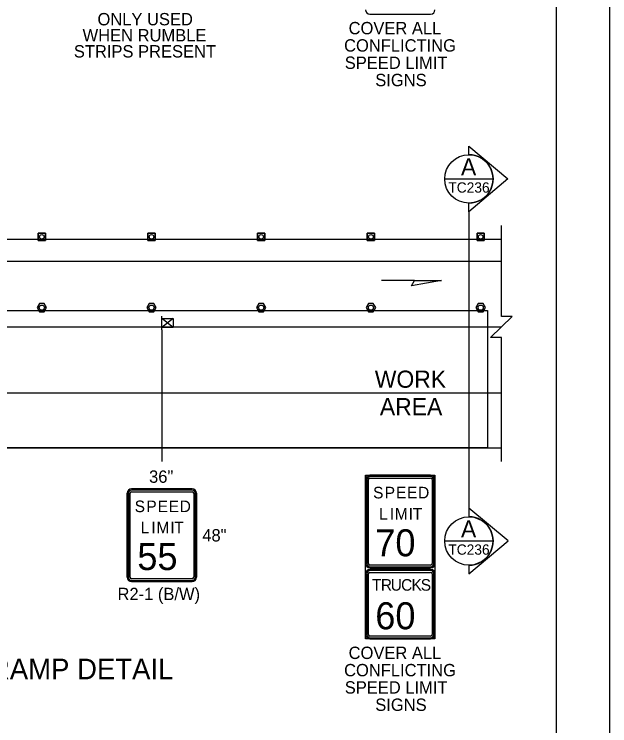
# Model space of a CAD drawing. Extents: x 99999 to 100116, y 99995 to 100013.
# Drawn here: x 100092.589 to 100096.062, y 100001.53 to 100005.677 of the extents above; entities that cross this region are included whole.
import ezdxf

# ---------------------------------------------------------------- set-up
doc = ezdxf.new("R2010")
doc.units = 0
for name, color, linetype in [('Default', 7, 'Continuous'), ('RD_MK_LineEdgeYellow', 7, 'Continuous'), ('RD_MK_LineLane', 7, 'Continuous'), ('SH_DE_DetailHeading2Text', 7, 'Continuous'), ('SH_GI_PlotLimits', 7, 'Continuous'), ('SH_GI_SheetBorder', 7, 'Continuous'), ('SH_TI_WZSectionCut', 7, 'Continuous'), ('TR_SN_ConstructionSigns', 7, 'Continuous'), ('TR_WZ_PortableSignMount5ftMinBlk-Wht', 7, 'Continuous'), ('TR_WZ_TallChanDevice', 7, 'Continuous'), ('TR_WZ_TrafficCone', 7, 'Continuous'), ('TR_WZ_WorkAreaLabel', 7, 'Continuous'), ('TR_WZ_WorkZoneDetails', 7, 'Continuous')]:
    doc.layers.add(name, color=color, linetype=linetype)

msp = doc.modelspace()

# ---------------------------------------------------------------- linework, layer by layer
at = {"layer": 'Default'}
for p, q in [((100094.6633, 100005.6769), (100095.0177, 100005.6769)), ((100095.0177, 100002.441), (100094.6633, 100002.441)), ((100094.638, 100002.4156), (100094.638, 100002.0613)), ((100095.043, 100002.0613), (100095.043, 100002.4156)), ((100094.6633, 100002.036), (100095.0177, 100002.036))]:
    msp.add_line(p, q, dxfattribs=at)
for centre, start, end in [((100094.6633, 100005.7022), 180, 270), ((100095.0177, 100005.7022), 270, 0), ((100094.6633, 100002.4156), 90, 180), ((100095.0177, 100002.4156), 0, 90), ((100094.6633, 100002.0613), 180, 270), ((100095.0177, 100002.0613), 270, 0)]:
    msp.add_arc(centre, 0.0253, start, end, dxfattribs=at)
at = {"layer": 'RD_MK_LineEdgeYellow'}
for p, q in [((100092.5055, 100004.238), (100095.43, 100004.238)), ((100088.195, 100003.47), (100095.43, 100003.47))]:
    msp.add_line(p, q, dxfattribs=at)
at = {"layer": 'RD_MK_LineLane'}
msp.add_lwpolyline([(100095.43, 100003.854), (100088.195, 100003.854)], dxfattribs=at)
at = {"layer": 'SH_GI_PlotLimits'}
msp.add_lwpolyline([(100079.0625, 99999.6875), (100096.0625, 99999.6875), (100096.0625, 100010.6875), (100079.0625, 100010.6875)], close=True, dxfattribs=at)
at = {"layer": 'SH_GI_SheetBorder'}
msp.add_line((100095.75, 100010.375), (100095.75, 100000), dxfattribs=at)
at = {"layer": 'SH_TI_WZSectionCut'}
for p, q in [((100095.2407, 100004.8583), (100095.2407, 100004.9082)), ((100095.2407, 100004.9082), (100095.4688, 100004.7171)), ((100095.4688, 100004.7171), (100095.2407, 100004.526)), ((100095.2407, 100004.526), (100095.2407, 100004.5759)), ((100095.2407, 100004.526), (100095.2407, 100002.798)), ((100095.2407, 100002.798), (100095.2407, 100002.748)), ((100095.4689, 100002.6068), (100095.2407, 100002.798)), ((100095.2407, 100002.4157), (100095.4689, 100002.6068)), ((100095.2407, 100002.4656), (100095.2407, 100002.4157))]:
    msp.add_line(p, q, dxfattribs=at)
for points in [[(100095.0995, 100004.7171), (100095.3819, 100004.7171)], [(100095.0995, 100002.6068), (100095.3819, 100002.6068)]]:
    msp.add_lwpolyline(points, dxfattribs=at)
for centre in [(100095.2407, 100004.7171), (100095.2407, 100002.6068)]:
    msp.add_circle(centre, 0.1412, dxfattribs=at)
for centre in [(100095.2407, 100004.7171), (100095.2407, 100002.6068)]:
    msp.add_arc(centre, 0.1412, 269.9978, 90.0022, dxfattribs=at)
at = {"layer": 'TR_SN_ConstructionSigns'}
for p, q in [((100094.6633, 100002.99), (100095.0177, 100002.99)), ((100095.0177, 100002.99), (100094.6633, 100002.99)), ((100095.0177, 100002.9829), (100094.6633, 100002.9829)), ((100094.638, 100002.4753), (100094.638, 100002.9646)), ((100094.638, 100002.9646), (100094.638, 100002.4753)), ((100094.6451, 100002.9646), (100094.6451, 100002.4753)), ((100094.6549, 100002.4753), (100094.6549, 100002.9646)), ((100094.6633, 100002.9731), (100095.0177, 100002.9731)), ((100095.0261, 100002.9646), (100095.0261, 100002.4753)), ((100095.036, 100002.4753), (100095.036, 100002.9646)), ((100095.043, 100002.9646), (100095.043, 100002.4753)), ((100095.043, 100002.4753), (100095.043, 100002.9646)), ((100093.2728, 100002.91), (100093.6272, 100002.91)), ((100093.6272, 100002.91), (100093.2728, 100002.91)), ((100093.6272, 100002.9029), (100093.2728, 100002.9029)), ((100093.2475, 100002.3953), (100093.2475, 100002.8846)), ((100093.2475, 100002.8846), (100093.2475, 100002.3953)), ((100093.2546, 100002.8846), (100093.2546, 100002.3953)), ((100093.2644, 100002.3953), (100093.2644, 100002.8846)), ((100093.2728, 100002.8931), (100093.6272, 100002.8931)), ((100093.6357, 100002.8846), (100093.6357, 100002.3953)), ((100093.6455, 100002.3953), (100093.6455, 100002.8846)), ((100093.6525, 100002.8846), (100093.6525, 100002.3953)), ((100093.6525, 100002.3953), (100093.6525, 100002.8846)), ((100095.0177, 100002.4668), (100094.6633, 100002.4668)), ((100094.6633, 100002.457), (100095.0177, 100002.457)), ((100095.0177, 100002.45), (100094.6633, 100002.45)), ((100094.6633, 100002.45), (100095.0177, 100002.45)), ((100094.6633, 100002.441), (100095.0177, 100002.441)), ((100095.0177, 100002.441), (100094.6633, 100002.441)), ((100094.638, 100002.0613), (100094.638, 100002.4156)), ((100094.638, 100002.4156), (100094.638, 100002.0613)), ((100094.6451, 100002.4156), (100094.6451, 100002.0613)), ((100094.6549, 100002.0613), (100094.6549, 100002.4156)), ((100095.0177, 100002.4339), (100094.6633, 100002.4339)), ((100094.6633, 100002.4241), (100095.0177, 100002.4241)), ((100095.0261, 100002.4156), (100095.0261, 100002.0613)), ((100095.036, 100002.0613), (100095.036, 100002.4156)), ((100095.043, 100002.4156), (100095.043, 100002.0613)), ((100095.043, 100002.0613), (100095.043, 100002.4156)), ((100093.6272, 100002.3868), (100093.2728, 100002.3868)), ((100093.2728, 100002.377), (100093.6272, 100002.377)), ((100093.6272, 100002.37), (100093.2728, 100002.37)), ((100093.2728, 100002.37), (100093.6272, 100002.37)), ((100095.0177, 100002.0528), (100094.6633, 100002.0528)), ((100094.6633, 100002.043), (100095.0177, 100002.043)), ((100095.0177, 100002.036), (100094.6633, 100002.036)), ((100094.6633, 100002.036), (100095.0177, 100002.036))]:
    msp.add_line(p, q, dxfattribs=at)
msp.add_lwpolyline([(100094.638, 100002.99), (100095.043, 100002.99), (100095.043, 100002.036), (100094.638, 100002.036)], close=True, dxfattribs=at)
for centre, radius, start, end in [((100094.6633, 100002.9646), 0.0253, 90, 180), ((100094.6633, 100002.9646), 0.0253, 90, 180), ((100094.6633, 100002.9646), 0.0183, 90, 180), ((100095.0177, 100002.9646), 0.0253, 0, 90), ((100095.0177, 100002.9646), 0.0253, 360, 90), ((100095.0177, 100002.9646), 0.0183, 0, 90), ((100094.6633, 100002.9646), 0.00844, 90, 180), ((100095.0177, 100002.9646), 0.00844, 360, 90), ((100093.2728, 100002.8846), 0.0253, 90, 180), ((100093.2728, 100002.8846), 0.0253, 90, 180), ((100093.2728, 100002.8846), 0.0183, 90, 180), ((100093.6272, 100002.8846), 0.0253, 360, 90), ((100093.6272, 100002.8846), 0.0253, 360, 90), ((100093.6272, 100002.8846), 0.0183, 0, 90), ((100093.2728, 100002.8846), 0.00844, 90, 180), ((100093.6272, 100002.8846), 0.00844, 360, 90), ((100094.6633, 100002.4753), 0.0253, 180, 270), ((100094.6633, 100002.4753), 0.0253, 180, 270), ((100094.6633, 100002.4156), 0.0253, 90, 180), ((100094.6633, 100002.4156), 0.0253, 90, 180), ((100094.6633, 100002.4753), 0.0183, 180, 270), ((100094.6633, 100002.4753), 0.00844, 180, 270), ((100095.0177, 100002.4753), 0.0253, 270, 0), ((100095.0177, 100002.4753), 0.0183, 270, 360), ((100095.0177, 100002.4753), 0.00844, 270, 0), ((100095.0177, 100002.4753), 0.0253, 270, 0), ((100095.0177, 100002.4156), 0.0253, 0, 90), ((100095.0177, 100002.4156), 0.0253, 360, 90), ((100094.6633, 100002.4156), 0.0183, 90, 180), ((100094.6633, 100002.4156), 0.00844, 90, 180), ((100095.0177, 100002.4156), 0.0183, 0, 90), ((100095.0177, 100002.4156), 0.00844, 360, 90), ((100093.2728, 100002.3953), 0.0253, 180, 270), ((100093.2728, 100002.3953), 0.0253, 180, 270), ((100093.2728, 100002.3953), 0.0183, 180, 270), ((100093.2728, 100002.3953), 0.00844, 180, 270), ((100093.6272, 100002.3953), 0.0253, 270, 360), ((100093.6272, 100002.3953), 0.0183, 270, 360), ((100093.6272, 100002.3953), 0.00844, 270, 0), ((100093.6272, 100002.3953), 0.0253, 270, 360), ((100094.6633, 100002.0613), 0.0253, 180, 270), ((100094.6633, 100002.0613), 0.0253, 180, 270), ((100095.0177, 100002.0613), 0.0253, 270, 0), ((100095.0177, 100002.0613), 0.0253, 270, 0), ((100095.0177, 100002.0613), 0.0183, 270, 360), ((100095.0177, 100002.0613), 0.00844, 270, 0)]:
    msp.add_arc(centre, radius, start, end, dxfattribs=at)
for major_axis, ratio, start_param, end_param in [((-0.0183, 0), 0.999596, 0, 1.570796), ((0.00844, 0), 0.99908, 3.141593, 4.712389)]:
    msp.add_ellipse((100094.6633, 100002.0613), major_axis=major_axis, ratio=ratio, start_param=start_param, end_param=end_param, dxfattribs=at)
at = {"layer": 'TR_WZ_PortableSignMount5ftMinBlk-Wht'}
for p, q in [((100093.45, 100003.838), (100093.45, 100003.918)), ((100093.5167, 100003.904), (100093.45, 100003.852)), ((100093.5167, 100003.852), (100093.45, 100003.904)), ((100093.4834, 100003.878), (100093.4834, 100003.878)), ((100093.4835, 100003.878), (100093.4835, 100003.878))]:
    msp.add_line(p, q, dxfattribs=at)
msp.add_lwpolyline([(100093.5167, 100003.904), (100093.5167, 100003.852), (100093.45, 100003.852), (100093.45, 100003.904)], close=True, dxfattribs=at)
at = {"layer": 'TR_WZ_TallChanDevice'}
for points in [[(100092.7633, 100003.9909), (100092.7355, 100003.9909), (100092.7217, 100003.9669), (100092.7355, 100003.9429), (100092.7633, 100003.9429), (100092.7771, 100003.9669)], [(100093.4033, 100003.9909), (100093.3755, 100003.9909), (100093.3617, 100003.9669), (100093.3755, 100003.9429), (100093.4033, 100003.9429), (100093.4171, 100003.9669)], [(100094.0433, 100003.9909), (100094.0155, 100003.9909), (100094.0017, 100003.9669), (100094.0155, 100003.9429), (100094.0433, 100003.9429), (100094.0571, 100003.9669)], [(100094.6833, 100003.9909), (100094.6555, 100003.9909), (100094.6417, 100003.9669), (100094.6555, 100003.9429), (100094.6833, 100003.9429), (100094.6971, 100003.9669)], [(100095.3233, 100003.9909), (100095.2955, 100003.9909), (100095.2817, 100003.9669), (100095.2955, 100003.9429), (100095.3233, 100003.9429), (100095.3371, 100003.9669)]]:
    msp.add_lwpolyline(points, close=True, dxfattribs=at)
for points in [[(100092.7633, 100003.9909), (100092.7355, 100003.9909), (100092.7217, 100003.9669), (100092.7355, 100003.9429), (100092.7633, 100003.9429), (100092.7771, 100003.9669), (100092.7633, 100003.9909)], [(100093.4033, 100003.9909), (100093.3755, 100003.9909), (100093.3617, 100003.9669), (100093.3755, 100003.9429), (100093.4033, 100003.9429), (100093.4171, 100003.9669), (100093.4033, 100003.9909)], [(100094.0433, 100003.9909), (100094.0155, 100003.9909), (100094.0017, 100003.9669), (100094.0155, 100003.9429), (100094.0433, 100003.9429), (100094.0571, 100003.9669), (100094.0433, 100003.9909)], [(100094.6833, 100003.9909), (100094.6555, 100003.9909), (100094.6417, 100003.9669), (100094.6555, 100003.9429), (100094.6833, 100003.9429), (100094.6971, 100003.9669), (100094.6833, 100003.9909)], [(100095.3233, 100003.9909), (100095.2955, 100003.9909), (100095.2817, 100003.9669), (100095.2955, 100003.9429), (100095.3233, 100003.9429), (100095.3371, 100003.9669), (100095.3233, 100003.9909)]]:
    msp.add_lwpolyline(points, dxfattribs=at)
for centre in [(100092.7494, 100003.9669), (100093.3894, 100003.9669), (100094.0294, 100003.9669), (100094.6694, 100003.9669), (100095.3094, 100003.9669)]:
    msp.add_circle(centre, 0.015, dxfattribs=at)
at = {"layer": 'TR_WZ_TrafficCone'}
for points in [[(100092.7281, 100004.358), (100092.7707, 100004.358), (100092.7707, 100004.4006), (100092.7281, 100004.4006), (100092.7281, 100004.358)], [(100092.7281, 100004.4006), (100092.7707, 100004.4006), (100092.7707, 100004.358), (100092.7281, 100004.358), (100092.7281, 100004.4006)], [(100093.3681, 100004.358), (100093.4107, 100004.358), (100093.4107, 100004.4006), (100093.3681, 100004.4006), (100093.3681, 100004.358)], [(100093.3681, 100004.4006), (100093.4107, 100004.4006), (100093.4107, 100004.358), (100093.3681, 100004.358), (100093.3681, 100004.4006)], [(100094.0081, 100004.358), (100094.0507, 100004.358), (100094.0507, 100004.4006), (100094.0081, 100004.4006), (100094.0081, 100004.358)], [(100094.0081, 100004.4006), (100094.0507, 100004.4006), (100094.0507, 100004.358), (100094.0081, 100004.358), (100094.0081, 100004.4006)], [(100094.6481, 100004.358), (100094.6907, 100004.358), (100094.6907, 100004.4006), (100094.6481, 100004.4006), (100094.6481, 100004.358)], [(100094.6481, 100004.4006), (100094.6907, 100004.4006), (100094.6907, 100004.358), (100094.6481, 100004.358), (100094.6481, 100004.4006)], [(100095.2881, 100004.358), (100095.3307, 100004.358), (100095.3307, 100004.4006), (100095.2881, 100004.4006), (100095.2881, 100004.358)], [(100095.2881, 100004.4006), (100095.3307, 100004.4006), (100095.3307, 100004.358), (100095.2881, 100004.358), (100095.2881, 100004.4006)]]:
    msp.add_lwpolyline(points, dxfattribs=at)
for centre in [(100092.7494, 100004.3793), (100093.3894, 100004.3793), (100094.0294, 100004.3793), (100094.6694, 100004.3793), (100095.3094, 100004.3793)]:
    msp.add_circle(centre, 0.0133, dxfattribs=at)
at = {"layer": 'TR_WZ_WorkZoneDetails'}
for p, q in [((100092.5055, 100004.366), (100095.43, 100004.366)), ((100094.9242, 100004.1249), (100094.7313, 100004.1249)), ((100093.45, 100003.838), (100093.45, 100003.07)), ((100088.195, 100003.15), (100095.43, 100003.15))]:
    msp.add_line(p, q, dxfattribs=at)
msp.add_lwpolyline([(100095.43, 100003.07), (100095.43, 100003.792), (100095.366, 100003.792), (100095.494, 100003.9159), (100095.43, 100003.9159), (100095.43, 100004.446)], dxfattribs=at)
for points in [[(100095.0815, 100004.1249), (100094.9064, 100004.0941), (100094.9242, 100004.1249)], [(100088.275, 100003.15), (100088.275, 100003.95), (100095.35, 100003.95), (100095.35, 100003.15)]]:
    msp.add_lwpolyline(points, close=True, dxfattribs=at)

# ---------------------------------------------------------------- texts
at = {"layer": 'Default'}
for s, height, p in [('S', 0.0675, (100094.6819, 100002.855)), ('P', 0.0675, (100094.7501, 100002.855)), ('E', 0.0675, (100094.8162, 100002.855)), ('E', 0.0675, (100094.8803, 100002.855)), ('D', 0.0675, (100094.9445, 100002.855)), ('S', 0.0675, (100093.2914, 100002.775)), ('P', 0.0675, (100093.3596, 100002.775)), ('E', 0.0675, (100093.4257, 100002.775)), ('E', 0.0675, (100093.4899, 100002.775)), ('D', 0.0675, (100093.554, 100002.775)), ('L', 0.0675, (100094.717, 100002.7312)), ('I', 0.0675, (100094.7791, 100002.7312)), ('M', 0.0675, (100094.8088, 100002.7312)), ('I', 0.0675, (100094.8898, 100002.7312)), ('T', 0.0675, (100094.9134, 100002.7312)), ('L', 0.0675, (100093.3265, 100002.6512)), ('I', 0.0675, (100093.3886, 100002.6512)), ('M', 0.0675, (100093.4183, 100002.6512)), ('I', 0.0675, (100093.4993, 100002.6512)), ('T', 0.0675, (100093.5229, 100002.6512)), ('70', 0.1575, (100094.6949, 100002.5175)), ('55', 0.1575, (100093.3068, 100002.4375)), ('T', 0.0675, (100094.6751, 100002.3172)), ('R', 0.0675, (100094.7271, 100002.3172)), ('U', 0.0675, (100094.7845, 100002.3172)), ('C', 0.0675, (100094.8452, 100002.3172)), ('K', 0.0675, (100094.906, 100002.3172)), ('S', 0.0675, (100094.96, 100002.3172)), ('60', 0.1575, (100094.6948, 100002.0922))]:
    msp.add_text(s, height=height, dxfattribs=at).set_placement(p)
at = {"layer": 'SH_DE_DetailHeading2Text'}
msp.add_text('CLOSED LEFT ON-RAMP DETAIL', height=0.12, rotation=360, dxfattribs=at).set_placement((100091.0116, 100001.8009))
at = {"layer": 'SH_TI_WZSectionCut'}
for s, height, rotation, p in [('A', 0.1, 0.01, (100095.1945, 100004.7377)), ('TC236', 0.06, 360, (100095.1209, 100004.6371)), ('A', 0.1, 0.01, (100095.1945, 100002.6275)), ('TC236', 0.06, 360, (100095.1209, 100002.5268))]:
    msp.add_text(s, height=height, rotation=rotation, dxfattribs=at).set_placement(p)
at = {"layer": 'TR_SN_ConstructionSigns'}
for s, p in [('ONLY USED', (100093.0744, 100005.6121)), ('WHEN RUMBLE', (100092.9875, 100005.5184)), ('STRIPS PRESENT', (100092.9365, 100005.4247))]:
    msp.add_text(s, height=0.072, rotation=360, dxfattribs=at).set_placement(p)
for s, p in [('COVER ALL', (100094.5392, 100005.5599)), ('CONFLICTING', (100094.5128, 100005.4591)), ('SPEED LIMIT', (100094.5168, 100005.3583)), ('SIGNS', (100094.6947, 100005.2575)), ('36"', (100093.3753, 100002.946)), ('COVER ALL', (100094.5392, 100001.919)), ('CONFLICTING', (100094.5128, 100001.8182)), ('SPEED LIMIT', (100094.5168, 100001.7174)), ('SIGNS', (100094.6947, 100001.6166))]:
    msp.add_text(s, height=0.072, dxfattribs=at).set_placement(p)
at = {"layer": 'TR_WZ_WorkAreaLabel'}
for s, p in [('WORK', (100094.6919, 100003.5)), ('AREA', (100094.7215, 100003.34))]:
    msp.add_text(s, height=0.1, dxfattribs=at).set_placement(p)
at = {"layer": 'TR_WZ_WorkZoneDetails'}
for s, p in [('48"', (100093.6858, 100002.604)), ('R2-1 (B/W)', (100093.1913, 100002.262))]:
    msp.add_text(s, height=0.072, dxfattribs=at).set_placement(p)

doc.saveas('drawing.dxf')
